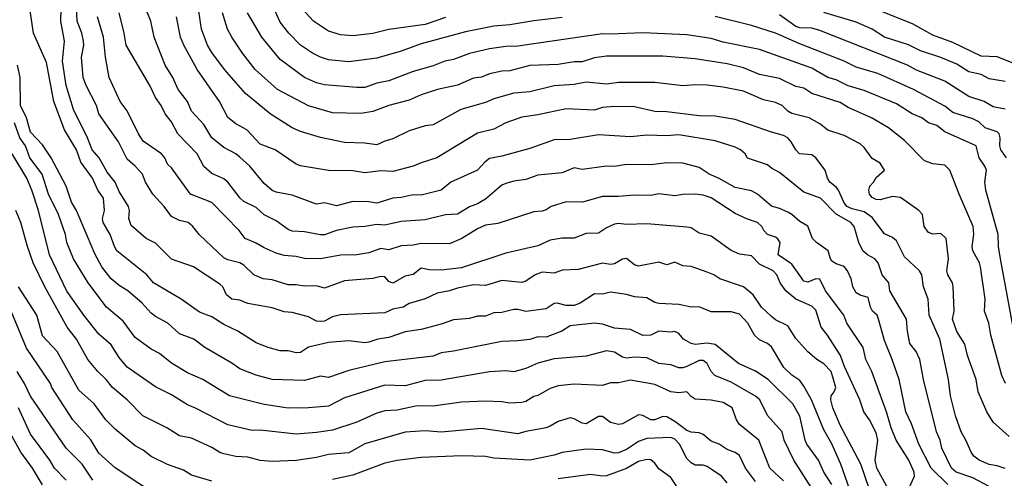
# Model space of a CAD drawing. Header units: metres. Extents: x -51132 to -49532, y -231222 to -229437.
# Tile 306 of 334: x -49938 to -49816, y -229841 to -229784. Entities that reach past the tile are written whole.
import ezdxf

# ---------------------------------------------------------------- set-up
doc = ezdxf.new("R2010")
doc.units = ezdxf.units.M
doc.layers.add('CONTOUR_INDEX', color=1, linetype='Continuous')
doc.layers.add('CONTOUR_INTER', color=3, linetype='Continuous')

msp = doc.modelspace()

# ---------------------------------------------------------------- linework, layer by layer
at = {"layer": 'CONTOUR_INDEX'}
for points, elevation in [([(-49832.45, -229841.76), (-49833.48, -229838.76), (-49836.08, -229833.92), (-49836.99, -229831.76), (-49837.24, -229830.76), (-49837.17, -229830.26), (-49836.79, -229829.76), (-49836.6, -229829.26), (-49837.2, -229827.26), (-49838.08, -229826.32), (-49838.98, -229825.76), (-49840.08, -229824.83), (-49841.58, -229823.18), (-49842.58, -229821.59), (-49844.08, -229820.86), (-49844.58, -229820.45), (-49845.85, -229819.26), (-49846.86, -229817.76), (-49848.08, -229816.75), (-49851.02, -229815.76), (-49851.75, -229815.26), (-49852.58, -229814.92), (-49854.58, -229814.24), (-49855.58, -229814.16), (-49856.58, -229813.69), (-49857.58, -229814), (-49858.58, -229813.67), (-49861.08, -229814.17), (-49861.58, -229814.03), (-49862.58, -229813.25), (-49863.08, -229813.33), (-49864.08, -229813.9), (-49864.58, -229813.97), (-49865.58, -229813.82), (-49868.58, -229814.59), (-49870.58, -229814.67), (-49871.58, -229815.06), (-49873.08, -229814.92), (-49873.91, -229815.26), (-49875.08, -229816.04), (-49875.58, -229816.23), (-49878.08, -229815.97), (-49880.08, -229816.58), (-49881.58, -229816.5), (-49883.58, -229816.91), (-49884.58, -229817.25), (-49886.08, -229817.55), (-49887.58, -229818.23), (-49889.58, -229818.82), (-49890.3, -229819.26), (-49891.58, -229819.54), (-49892.58, -229819.98), (-49898.08, -229820.23), (-49899.08, -229820.48), (-49900.08, -229820.99), (-49900.58, -229821.04), (-49901.08, -229820.99), (-49902.08, -229820.49), (-49904.08, -229819.94), (-49905.08, -229819.84), (-49906.58, -229819.36), (-49909.58, -229818.82), (-49910.58, -229818.41), (-49911.58, -229818.28), (-49912.25, -229817.76), (-49912.7, -229816.76), (-49913.08, -229816.43), (-49916.35, -229814.26), (-49919.08, -229813.33), (-49921.08, -229811.33), (-49922.21, -229810.76), (-49924.08, -229809.14), (-49924.37, -229808.26), (-49924.29, -229807.26), (-49924.4, -229806.76), (-49925.58, -229804.91), (-49926.08, -229803.75), (-49927.08, -229802.52), (-49928.06, -229800.76), (-49928.93, -229799.76), (-49929.51, -229798.26), (-49931.22, -229794.76), (-49932.16, -229791.76), (-49932.6, -229788.76), (-49932.34, -229786.26), (-49932.82, -229783.76), (-49932.76, -229782.26)], 60), ([(-49815.58, -229839.29), (-49816.58, -229838.96), (-49817.58, -229838.79), (-49818.83, -229838.26), (-49819.47, -229837.76), (-49819.8, -229837.26), (-49820.45, -229835.76), (-49821.05, -229834.76), (-49821.76, -229832.76), (-49822.38, -229830.26), (-49822.62, -229828.26), (-49823.68, -229823.26), (-49825.02, -229820.26), (-49825.15, -229818.26), (-49825.71, -229816.76), (-49825.93, -229815.26), (-49826.2, -229814.76), (-49828.08, -229813.03), (-49829.08, -229811.02), (-49829.58, -229810.62), (-49830.58, -229810.17), (-49832.08, -229808.13), (-49833.08, -229807.45), (-49834.58, -229807.06), (-49835.22, -229806.76), (-49835.63, -229806.26), (-49836.27, -229804.76), (-49836.58, -229804.36), (-49837.34, -229803.76), (-49837.63, -229803.26), (-49837.92, -229802.26), (-49839.07, -229800.76), (-49839.58, -229800.35), (-49841.13, -229800.26), (-49841.58, -229799.76), (-49842.13, -229798.76), (-49842.58, -229798.25), (-49843.08, -229797.97), (-49844.58, -229797.56), (-49849.08, -229795.98), (-49851.58, -229795.57), (-49853.58, -229795.53), (-49857.58, -229795.05), (-49859.08, -229795), (-49861.58, -229794.4), (-49864.08, -229794.37), (-49865.58, -229794.51), (-49866.58, -229794.81), (-49870.08, -229794.66), (-49873.58, -229795.4), (-49875.58, -229795.68), (-49877.58, -229796.38), (-49879.08, -229797.19), (-49881.08, -229797.66), (-49886.13, -229800.76), (-49888.08, -229801.35), (-49889.08, -229801.78), (-49891.58, -229802.45), (-49893.08, -229802.37), (-49895.08, -229802.59), (-49896.58, -229802.36), (-49899.58, -229802.31), (-49903.08, -229801.73), (-49903.58, -229801.52), (-49906.22, -229799.76), (-49908.08, -229799.05), (-49909.72, -229797.26), (-49911.08, -229796.51), (-49912.08, -229795.72), (-49913.13, -229793.76), (-49915.87, -229789.76), (-49917.55, -229786.76), (-49917.95, -229785.76), (-49918.46, -229783.26)], 65), ([(-49885.08, -229783.34), (-49887.58, -229784.2), (-49892.08, -229784.8), (-49894.08, -229785.33), (-49896.58, -229785.61), (-49898.08, -229785.49), (-49899.58, -229785.03), (-49901.43, -229783.76), (-49902.87, -229782.26)], 70), ([(-49815.58, -229794.69), (-49817.08, -229794.39), (-49818.2, -229793.76), (-49820.08, -229793.14), (-49823.08, -229791.24), (-49826.58, -229789.88), (-49827.72, -229789.26), (-49838.58, -229784.92), (-49839.58, -229784.65), (-49841.08, -229784.61), (-49841.58, -229784.44), (-49843.58, -229783)], 70), ([(-49846.58, -229840.91), (-49847.8, -229839.26), (-49848.58, -229837.66), (-49849.08, -229837.31), (-49850.08, -229836.94), (-49851.08, -229836.28), (-49852.08, -229835.92), (-49853.08, -229835.06), (-49853.58, -229834.88), (-49854.58, -229834.79), (-49855.08, -229834.58), (-49856.58, -229833.44), (-49857.58, -229832.87), (-49858.08, -229832.85), (-49859.08, -229833.25), (-49859.58, -229833.26), (-49860.58, -229832.72), (-49861.08, -229832.64), (-49863.08, -229833.76), (-49863.58, -229833.83), (-49864.58, -229833.58), (-49865.58, -229832.85), (-49866.08, -229832.86), (-49867.58, -229833.77), (-49868.08, -229833.66), (-49869.08, -229833.11), (-49869.58, -229833.02), (-49871.08, -229833.44), (-49872.08, -229834.06), (-49872.58, -229834.24), (-49875.08, -229834.7), (-49876.08, -229835.01), (-49880.58, -229834.32), (-49885.58, -229834.77), (-49887.58, -229834.61), (-49890.08, -229834.79), (-49895.08, -229836.22), (-49897.08, -229837.35), (-49899.58, -229837.54), (-49901.08, -229837.94), (-49903.58, -229838.32), (-49906.58, -229838.41), (-49908.08, -229838.28), (-49909.58, -229837.89), (-49911.08, -229837.82), (-49912.58, -229837.46), (-49913.08, -229837.32), (-49914.08, -229836.68), (-49916.58, -229835.53), (-49918.08, -229835.23), (-49919.66, -229834.26), (-49922.65, -229832.76), (-49924.58, -229830.78), (-49926.39, -229829.26), (-49927.2, -229828.26), (-49928.24, -229827.26), (-49929.47, -229825.76), (-49930.85, -229823.26), (-49932.02, -229821.76), (-49934.8, -229816.76), (-49936.24, -229813.76), (-49936.95, -229811.76), (-49937.77, -229808.76), (-49938.41, -229807.26)], 55), ([(-49935.08, -229841.31), (-49936.31, -229839.26), (-49937.79, -229837.26), (-49940.59, -229832.26)], 50)]:
    msp.add_lwpolyline(points, dxfattribs=dict(at, elevation=elevation))
at = {"layer": 'CONTOUR_INTER'}
for points, elevation in [([(-49834.56, -229842.76), (-49835.99, -229838.76), (-49837.08, -229836.23), (-49838.08, -229834.5), (-49839.61, -229830.76), (-49840.58, -229829.06), (-49841.08, -229828.36), (-49842.08, -229827.69), (-49843.05, -229826.76), (-49844.58, -229824.2), (-49845.08, -229823.79), (-49846.08, -229823.31), (-49846.71, -229822.76), (-49847.53, -229821.26), (-49848.58, -229820.13), (-49849.58, -229819.87), (-49852.08, -229819.85), (-49853.58, -229819.24), (-49854.58, -229819.29), (-49856.08, -229818.95), (-49858.58, -229818.82), (-49859.08, -229818.68), (-49860.08, -229818.1), (-49861.58, -229817.97), (-49862.58, -229817.69), (-49864.58, -229817.42), (-49865.58, -229817.65), (-49866.58, -229817.62), (-49868.35, -229818.76), (-49869.08, -229819.06), (-49870.08, -229819.05), (-49871.18, -229818.76), (-49871.58, -229818.8), (-49872.58, -229819.49), (-49875.08, -229819.83), (-49876.08, -229819.58), (-49876.58, -229819.58), (-49878.08, -229819.95), (-49879.08, -229819.98), (-49880.08, -229820.39), (-49881.08, -229820.37), (-49882.08, -229820.69), (-49884.08, -229820.86), (-49885.58, -229821.4), (-49888.08, -229822.04), (-49890.08, -229822.33), (-49892.08, -229823.04), (-49893.46, -229823.26), (-49894.58, -229823.63), (-49895.08, -229823.69), (-49897.08, -229823.43), (-49899.58, -229823.65), (-49902.08, -229824.23), (-49903.08, -229824.91), (-49903.58, -229824.93), (-49904.58, -229824.71), (-49905.58, -229824.67), (-49907.08, -229824.27), (-49908.58, -229823.7), (-49910.82, -229822.26), (-49912.58, -229821.44), (-49914.08, -229820.46), (-49915.58, -229819.9), (-49917.86, -229818.26), (-49921.32, -229816.26), (-49922.13, -229815.26), (-49925.85, -229812.26), (-49926.15, -229811.76), (-49926.68, -229810.26), (-49927.56, -229808.76), (-49927.63, -229808.26), (-49927.38, -229807.26), (-49927.51, -229805.76), (-49928.23, -229804.76), (-49928.87, -229803.26), (-49930.34, -229801.26), (-49930.87, -229799.76), (-49932.36, -229797.26), (-49933.7, -229793.76), (-49934.58, -229788.9), (-49936.19, -229785.26), (-49936.85, -229780.76)], 59), ([(-49830.08, -229841.89), (-49831.53, -229839.26), (-49831.71, -229838.26), (-49831.37, -229835.76), (-49831.58, -229834.85), (-49832.43, -229833.26), (-49833.14, -229832.26), (-49833.62, -229830.76), (-49835.58, -229826.54), (-49836.03, -229825.26), (-49837.64, -229822.76), (-49838.44, -229821.76), (-49839.08, -229819.64), (-49839.58, -229819.15), (-49841.57, -229818.26), (-49842.79, -229817.26), (-49843.52, -229816.26), (-49843.93, -229815.26), (-49844.37, -229814.76), (-49846.08, -229813.95), (-49847.08, -229812.9), (-49848.58, -229812.71), (-49849.58, -229812.25), (-49852.08, -229810.46), (-49853.58, -229810.09), (-49854.58, -229809.41), (-49855.08, -229809.33), (-49860.08, -229808.95), (-49862.58, -229809.02), (-49863.58, -229808.89), (-49864.08, -229808.97), (-49865.08, -229809.41), (-49866.08, -229810.09), (-49867.58, -229810.12), (-49869.08, -229810.71), (-49870.58, -229810.71), (-49872.08, -229810.94), (-49873.58, -229811.67), (-49877.58, -229812.59), (-49883.08, -229814.39), (-49885.58, -229814.68), (-49887.08, -229814.63), (-49888.08, -229814.42), (-49889.08, -229815.23), (-49890.08, -229815.41), (-49891.58, -229816.31), (-49892.08, -229816.1), (-49892.58, -229815.49), (-49893.08, -229815.45), (-49894.08, -229815.73), (-49897.58, -229816), (-49900.08, -229816.91), (-49901.08, -229816.61), (-49902.58, -229816.67), (-49903.58, -229816.48), (-49904.58, -229816.51), (-49906.58, -229815.9), (-49907.69, -229815.76), (-49908.84, -229815.26), (-49910.08, -229814.07), (-49910.58, -229813.76), (-49912.08, -229813.41), (-49912.58, -229813.15), (-49915.58, -229810.31), (-49916.41, -229809.26), (-49916.99, -229808.76), (-49918.08, -229808.51), (-49919.08, -229808.03), (-49919.98, -229806.76), (-49921.4, -229805.26), (-49922.29, -229803.76), (-49922.68, -229802.76), (-49923.57, -229801.76), (-49924.58, -229800.89), (-49925.64, -229798.76), (-49928.1, -229795.26), (-49928.4, -229794.26), (-49929.67, -229791.76), (-49930.06, -229790.76), (-49930.26, -229788.26), (-49929.97, -229786.76), (-49929.99, -229786.26), (-49930.21, -229785.26), (-49930.79, -229783.76), (-49930.89, -229781.26)], 61), ([(-49870.58, -229783.32), (-49874.08, -229783.74), (-49877.08, -229784.22), (-49879.08, -229784.38), (-49882.58, -229785.12), (-49888.08, -229786.61), (-49890.58, -229787.5), (-49893.58, -229788.36), (-49897.08, -229788.83), (-49899.58, -229788.56), (-49900.58, -229788.25), (-49901.58, -229787.76), (-49903.06, -229786.76), (-49904.5, -229785.26), (-49905.58, -229783.89), (-49906.79, -229781.26)], 69), ([(-49814.58, -229788.98), (-49816.58, -229788.2), (-49818.58, -229788.13), (-49822.08, -229786.43), (-49824.58, -229785.52), (-49827.08, -229784.09), (-49832.58, -229781.91)], 72), ([(-49827.54, -229841.76), (-49826.85, -229840.26), (-49826.87, -229839.76), (-49827.54, -229838.26), (-49829.12, -229835.76), (-49829.75, -229834.26), (-49830.3, -229832.26), (-49831.21, -229829.76), (-49832.15, -229827.26), (-49832.87, -229825.76), (-49833.19, -229824.26), (-49835.24, -229821.26), (-49835.61, -229820.26), (-49837.87, -229817.26), (-49838.58, -229815.78), (-49839.08, -229815.75), (-49840.08, -229816.15), (-49840.58, -229816.03), (-49842.08, -229813.94), (-49843.75, -229812.76), (-49843.5, -229811.26), (-49843.85, -229810.76), (-49844.08, -229810.57), (-49845.08, -229810.24), (-49845.56, -229809.76), (-49845.79, -229809.26), (-49846.32, -229808.76), (-49847.58, -229808.37), (-49849.08, -229807.66), (-49852.08, -229805.71), (-49853.08, -229805.37), (-49854.08, -229805.24), (-49855.58, -229805.28), (-49856.58, -229805.46), (-49858.58, -229805.2), (-49859.58, -229805.41), (-49861.58, -229805.36), (-49863.58, -229805.55), (-49865.58, -229805.54), (-49868.04, -229806.26), (-49870.08, -229806.22), (-49871.95, -229806.76), (-49872.58, -229807.19), (-49873.08, -229807.36), (-49874.08, -229807.46), (-49878.58, -229808.89), (-49880.08, -229809.09), (-49881.08, -229809.54), (-49883.04, -229810.76), (-49884.58, -229811.42), (-49888.08, -229811.37), (-49889.08, -229811.59), (-49890.58, -229811.66), (-49892.08, -229812.17), (-49893.08, -229812.01), (-49894.58, -229812.53), (-49896.08, -229812.76), (-49898.08, -229812.81), (-49900.58, -229813.29), (-49902.58, -229813.23), (-49903.58, -229812.98), (-49905.08, -229812.88), (-49906.08, -229812.58), (-49907.58, -229811.92), (-49908.58, -229811.31), (-49909.94, -229810.76), (-49910.67, -229809.76), (-49914.08, -229806.27), (-49916.7, -229805.26), (-49919.08, -229801.99), (-49919.58, -229801.53), (-49919.92, -229800.76), (-49920.3, -229800.26), (-49922.58, -229798.66), (-49923.19, -229797.76), (-49924.58, -229794.92), (-49925.46, -229793.76), (-49926.83, -229790.76), (-49927.27, -229788.26), (-49927.52, -229785.76), (-49928.26, -229783.26)], 62), ([(-49822.68, -229841.26), (-49824.78, -229839.26), (-49826.29, -229836.26), (-49827.22, -229833.76), (-49827.92, -229832.26), (-49828.74, -229828.26), (-49829.6, -229825.76), (-49830.58, -229823.39), (-49831.31, -229820.76), (-49831.49, -229820.26), (-49832.04, -229819.76), (-49832.31, -229819.26), (-49832.58, -229818.07), (-49833.58, -229817.79), (-49834.08, -229817.48), (-49834.5, -229816.76), (-49834.68, -229815.76), (-49835.14, -229814.76), (-49835.58, -229814.23), (-49836.58, -229813.88), (-49837.08, -229813.55), (-49837.28, -229813.26), (-49837.54, -229812.26), (-49839.01, -229811.26), (-49839.5, -229810.76), (-49840.08, -229809.21), (-49841.08, -229808.65), (-49842.08, -229807.76), (-49842.58, -229807.48), (-49843.58, -229807.02), (-49844.58, -229806.73), (-49846.32, -229805.26), (-49847.08, -229804.83), (-49849.08, -229804.41), (-49851.08, -229803.29), (-49852.34, -229802.76), (-49853.58, -229801.94), (-49855.58, -229801.4), (-49857.58, -229801.36), (-49859.58, -229801.62), (-49862.58, -229801.56), (-49864.08, -229801.83), (-49865.08, -229801.77), (-49868.08, -229802.17), (-49869.08, -229802), (-49870.58, -229802.61), (-49873.58, -229802.87), (-49875.08, -229803.44), (-49876.58, -229803.64), (-49877.58, -229803.92), (-49878.08, -229804.13), (-49880.08, -229805.86), (-49881.08, -229806.44), (-49882.08, -229806.81), (-49883.58, -229807.71), (-49885.08, -229807.81), (-49887.58, -229808.44), (-49890.58, -229808.63), (-49892.58, -229809.1), (-49893.58, -229809.01), (-49895.08, -229809.27), (-49896.58, -229809.35), (-49898.58, -229809.76), (-49900.08, -229810.31), (-49900.58, -229810.31), (-49902.58, -229809.91), (-49904.08, -229809.82), (-49904.58, -229809.63), (-49906.08, -229808.57), (-49907.58, -229807.83), (-49908.58, -229806.91), (-49910.08, -229806.17), (-49910.56, -229805.76), (-49912.08, -229803.74), (-49912.58, -229803.35), (-49914.08, -229802.7), (-49915.08, -229801.82), (-49915.87, -229800.26), (-49918.27, -229797.76), (-49919.08, -229796.27), (-49919.86, -229795.26), (-49920.34, -229794.26), (-49921.06, -229793.26), (-49921.78, -229791.76), (-49924.7, -229786.76), (-49924.94, -229785.26), (-49925.59, -229782.76)], 63), ([(-49817.58, -229841.51), (-49819.58, -229840.46), (-49821.65, -229839.76), (-49822.26, -229839.26), (-49823.43, -229836.76), (-49823.66, -229835.76), (-49824.12, -229834.76), (-49825.73, -229828.26), (-49826.18, -229825.76), (-49826.62, -229824.76), (-49827.41, -229823.76), (-49827.71, -229822.26), (-49827.83, -229820.76), (-49829.9, -229817.26), (-49830.02, -229816.26), (-49830.84, -229815.26), (-49831.33, -229813.76), (-49831.76, -229813.26), (-49832.66, -229812.76), (-49833.24, -229812.26), (-49833.73, -229811.26), (-49834.31, -229809.26), (-49834.73, -229808.76), (-49836.58, -229807.75), (-49838.49, -229805.76), (-49840.58, -229804.99), (-49843.58, -229802.55), (-49844.58, -229802.04), (-49845.08, -229801.6), (-49847.58, -229800.77), (-49847.87, -229800.26), (-49848.43, -229799.76), (-49849.08, -229799.43), (-49851.58, -229798.64), (-49856.08, -229797.87), (-49857.58, -229798.01), (-49860.08, -229797.94), (-49862.08, -229798.12), (-49866.08, -229797.88), (-49869.58, -229798.45), (-49871.58, -229798.52), (-49874.58, -229799.58), (-49878.08, -229800.54), (-49879.58, -229800.84), (-49880.19, -229801.26), (-49881.08, -229802.26), (-49884.39, -229803.76), (-49885.58, -229804.76), (-49888.08, -229805.36), (-49889.08, -229805.34), (-49890.58, -229805.68), (-49891.58, -229805.75), (-49893.58, -229806.38), (-49894.58, -229806.19), (-49896.58, -229806.17), (-49898.58, -229806.7), (-49900.08, -229806.31), (-49901.08, -229806.5), (-49904.08, -229805.36), (-49906.08, -229805), (-49906.58, -229804.78), (-49907.58, -229803.94), (-49909.34, -229801.76), (-49910.58, -229800.64), (-49911.08, -229800.24), (-49912.58, -229799.46), (-49914.08, -229798.25), (-49915.08, -229796.62), (-49916.58, -229794.93), (-49917.08, -229793.76), (-49918.23, -229792.26), (-49918.89, -229790.76), (-49919.87, -229789.26), (-49921.21, -229785.76), (-49921.63, -229783.76), (-49922.26, -229782.26)], 64), ([(-49815.08, -229835.31), (-49817.08, -229833.54), (-49817.86, -229832.26), (-49818.94, -229829.76), (-49819.2, -229828.26), (-49820.27, -229825.26), (-49820.58, -229823.87), (-49821.58, -229822.3), (-49822.12, -229820.76), (-49821.92, -229819.76), (-49822.05, -229816.76), (-49822.12, -229816.26), (-49822.72, -229815.26), (-49822.84, -229814.76), (-49822.61, -229813.26), (-49822.89, -229810.76), (-49823.58, -229810.15), (-49824.58, -229810.2), (-49825.08, -229810.02), (-49825.65, -229809.26), (-49825.86, -229807.76), (-49826.31, -229807.26), (-49828.58, -229805.65), (-49829.58, -229805.54), (-49831.08, -229805.94), (-49831.58, -229805.9), (-49832.08, -229805.65), (-49832.41, -229805.26), (-49832.51, -229804.76), (-49832.4, -229804.26), (-49831.92, -229803.76), (-49831.58, -229803.16), (-49830.58, -229802.29), (-49831.08, -229801.39), (-49832.08, -229800.81), (-49833.08, -229799.45), (-49833.58, -229799.01), (-49835.58, -229797.98), (-49837.58, -229797.31), (-49838.58, -229796.53), (-49839.9, -229795.76), (-49842.08, -229795.23), (-49842.58, -229794.93), (-49843.27, -229794.26), (-49844.08, -229793.86), (-49845.58, -229793.55), (-49848.08, -229792.48), (-49850.58, -229791.97), (-49852.58, -229791.72), (-49854.08, -229791.68), (-49855.58, -229791.82), (-49859.08, -229791.37), (-49863.58, -229791.39), (-49865.08, -229791.61), (-49867.58, -229791.34), (-49869.08, -229791.65), (-49871.58, -229791.82), (-49874.58, -229792.53), (-49876.58, -229792.72), (-49879.08, -229793.42), (-49880.08, -229793.87), (-49883.14, -229794.76), (-49886.58, -229796.66), (-49887.58, -229796.75), (-49889.58, -229797.4), (-49891.58, -229798.39), (-49892.58, -229798.66), (-49893.58, -229799.14), (-49895.08, -229798.93), (-49897.58, -229798.85), (-49900.58, -229798.22), (-49903.08, -229797.47), (-49904.08, -229797), (-49906.81, -229795.26), (-49909.9, -229792.76), (-49912.51, -229789.76), (-49914.08, -229787.66), (-49914.6, -229786.76), (-49915.33, -229784.76), (-49915.72, -229782.26)], 66), ([(-49815.53, -229828.76), (-49815.98, -229827.76), (-49817.35, -229822.76), (-49817.6, -229821.26), (-49818.14, -229819.76), (-49818.08, -229818.26), (-49818.65, -229814.26), (-49818.77, -229813.76), (-49819.58, -229812.28), (-49819.67, -229811.76), (-49819.47, -229810.26), (-49819.56, -229809.26), (-49821.3, -229805.26), (-49822.44, -229802.26), (-49823.08, -229801.63), (-49824.58, -229801.48), (-49825.58, -229801.12), (-49828.08, -229798.6), (-49830.08, -229797), (-49832.19, -229795.76), (-49835.08, -229794.5), (-49836.08, -229793.89), (-49839.58, -229792.77), (-49840.58, -229792.09), (-49841.58, -229791.89), (-49843.58, -229790.89), (-49846.08, -229790.4), (-49848.08, -229789.56), (-49850.08, -229789.09), (-49854.08, -229788.44), (-49858.08, -229788.14), (-49865.08, -229788.13), (-49866.58, -229788.31), (-49868.08, -229788.82), (-49869.08, -229788.83), (-49871.08, -229789.14), (-49874.58, -229789.27), (-49877.08, -229789.94), (-49878.08, -229790), (-49879.58, -229790.32), (-49880.58, -229790.72), (-49881.58, -229790.87), (-49883.58, -229791.72), (-49886.07, -229792.26), (-49888.08, -229792.91), (-49889.58, -229793.57), (-49892.08, -229794.25), (-49894.08, -229795.01), (-49895.58, -229795.25), (-49899.08, -229795.16), (-49902.08, -229794.3), (-49905.93, -229792.26), (-49908.7, -229789.76), (-49910.25, -229787.76), (-49911.58, -229785.76), (-49912.11, -229784.76), (-49912.73, -229782.76)], 67), ([(-49814.2, -229823.76), (-49816.17, -229813.26), (-49816.4, -229811.76), (-49816.45, -229810.26), (-49817.98, -229804.76), (-49818.12, -229803.76), (-49817.92, -229802.26), (-49818.1, -229801.76), (-49818.79, -229800.76), (-49819.19, -229799.26), (-49823.08, -229797.5), (-49824.08, -229796.74), (-49825.08, -229796.38), (-49825.91, -229795.76), (-49827.12, -229795.26), (-49829.08, -229794.03), (-49833.08, -229792.39), (-49835.08, -229791.82), (-49836.58, -229791.06), (-49837.58, -229790.75), (-49839.58, -229789.61), (-49846.08, -229787.29), (-49850.58, -229786.39), (-49852.08, -229785.95), (-49855.08, -229785.48), (-49860.58, -229785.21), (-49864.58, -229785.4), (-49865.58, -229785.34), (-49876.08, -229786.87), (-49877.58, -229786.91), (-49879.58, -229787.23), (-49882.08, -229787.81), (-49884.08, -229788.53), (-49885.13, -229788.76), (-49886.58, -229789.33), (-49889.08, -229790.03), (-49892.08, -229791.17), (-49893.58, -229791.48), (-49895.08, -229792), (-49896.08, -229792.03), (-49900.08, -229791.68), (-49901.08, -229791.42), (-49902.58, -229790.77), (-49905.58, -229788.52), (-49907.84, -229785.76), (-49909.64, -229782.76)], 68), ([(-49815.42, -229800.76), (-49816.12, -229799.76), (-49816.23, -229799.26), (-49816.2, -229798.26), (-49816.34, -229797.76), (-49816.58, -229797.53), (-49818.08, -229797), (-49818.87, -229796.26), (-49819.58, -229795.88), (-49822.08, -229795.12), (-49823.08, -229794.32), (-49826.95, -229792.26), (-49831.41, -229790.26), (-49834.08, -229789.47), (-49835.58, -229788.75), (-49841.08, -229786.6), (-49844.08, -229785.28), (-49847.08, -229784.3), (-49851.58, -229783.18)], 69), ([(-49815.58, -229791.26), (-49817.58, -229790.95), (-49818.58, -229790.41), (-49820.08, -229790.05), (-49821.58, -229789.13), (-49823.58, -229788.3), (-49826.08, -229787.48), (-49827.58, -229786.7), (-49830.58, -229785.76), (-49832.08, -229784.77), (-49834.08, -229783.91), (-49838.08, -229782.69)], 71), ([(-49837.12, -229841.26), (-49838.08, -229839.76), (-49838.75, -229838.26), (-49840.22, -229836.26), (-49840.43, -229835.76), (-49841.08, -229832.78), (-49841.96, -229831.26), (-49845.01, -229828.26), (-49846.58, -229827.23), (-49848.68, -229826.26), (-49851.58, -229823.9), (-49852.58, -229823.74), (-49854.08, -229823.91), (-49854.58, -229823.8), (-49855.51, -229823.26), (-49856.08, -229822.52), (-49856.58, -229822.31), (-49857.08, -229822.38), (-49858.58, -229822.26), (-49859.58, -229822.75), (-49860.58, -229822.8), (-49862.08, -229822.06), (-49864.08, -229821.89), (-49865.58, -229821.38), (-49866.58, -229821.26), (-49869.58, -229821.57), (-49870.63, -229822.26), (-49872.58, -229822.99), (-49873.58, -229822.97), (-49874.58, -229823.28), (-49876.08, -229823.47), (-49878.08, -229823.54), (-49884.08, -229824.73), (-49885.58, -229824.92), (-49886.58, -229825.37), (-49892.58, -229826.04), (-49897.08, -229827.12), (-49899.58, -229827.99), (-49900.58, -229827.85), (-49902.58, -229828.37), (-49906.58, -229828.24), (-49908.58, -229827.71), (-49910.58, -229826.93), (-49911.58, -229826.22), (-49914.93, -229824.26), (-49916.29, -229823.26), (-49918.08, -229822.6), (-49919.54, -229821.26), (-49921.08, -229820.41), (-49921.58, -229820.01), (-49922.71, -229818.76), (-49924.5, -229817.26), (-49925.58, -229816.59), (-49926.58, -229815.75), (-49927.71, -229814.26), (-49928.58, -229812.66), (-49930.85, -229807.26), (-49931.5, -229806.26), (-49932.15, -229804.26), (-49934.03, -229800.76), (-49935.08, -229799.13), (-49936.58, -229797.54), (-49937.07, -229795.76), (-49937.84, -229794.26), (-49937.85, -229790.76), (-49938.2, -229789.26)], 58), ([(-49838.08, -229844.08), (-49841.82, -229838.26), (-49843.01, -229835.76), (-49843.26, -229834.76), (-49845.08, -229832.73), (-49846.04, -229830.76), (-49846.58, -229830.33), (-49849.58, -229828.58), (-49851.61, -229827.76), (-49852.06, -229827.26), (-49852.58, -229826.26), (-49853.08, -229825.88), (-49853.58, -229825.88), (-49855.08, -229826.65), (-49855.58, -229826.8), (-49856.08, -229826.78), (-49857.08, -229826.41), (-49858.58, -229826.26), (-49860.08, -229825.54), (-49861.58, -229825.46), (-49862.58, -229825.59), (-49863.08, -229825.47), (-49864.08, -229824.86), (-49865.08, -229824.71), (-49867.58, -229825.37), (-49871.58, -229825.7), (-49873.58, -229826.21), (-49875.08, -229826.88), (-49876.58, -229827.3), (-49877.58, -229827.18), (-49879.58, -229827.28), (-49885.58, -229828.33), (-49887.58, -229828.37), (-49890.08, -229829.03), (-49892.58, -229828.97), (-49897.58, -229830.54), (-49899.58, -229831.56), (-49902.08, -229831.77), (-49904.58, -229831.82), (-49907.58, -229831.34), (-49911.88, -229830.26), (-49915.17, -229828.26), (-49917.08, -229827.42), (-49919.08, -229826.21), (-49920.58, -229825.02), (-49921.58, -229824.47), (-49923.58, -229823.03), (-49925.08, -229820.99), (-49927.14, -229819.26), (-49929.41, -229816.26), (-49931.22, -229813.26), (-49932.07, -229811.26), (-49932.22, -229810.26), (-49933.12, -229807.76), (-49934.36, -229805.26), (-49935.15, -229802.76), (-49936.68, -229800.76), (-49937.2, -229799.26), (-49937.92, -229798.26), (-49938.58, -229796.4)], 57), ([(-49843.08, -229840.82), (-49844.78, -229839.26), (-49846.18, -229835.76), (-49848.58, -229833.83), (-49848.92, -229833.26), (-49849.47, -229831.76), (-49850.58, -229831.09), (-49852.08, -229830.82), (-49854.08, -229830.67), (-49854.58, -229830.35), (-49855.08, -229829.79), (-49856.08, -229829.89), (-49857.08, -229829.79), (-49859.08, -229828.87), (-49862.08, -229828.33), (-49863.58, -229828.65), (-49864.58, -229828.66), (-49865.58, -229829), (-49869.08, -229828.81), (-49871.08, -229829.04), (-49872.08, -229829.35), (-49873.58, -229830.23), (-49874.08, -229830.35), (-49875.08, -229830.96), (-49875.58, -229831.11), (-49877.08, -229831.17), (-49878.08, -229831), (-49880.08, -229830.94), (-49883.08, -229831.07), (-49886.58, -229831.54), (-49888.58, -229831.53), (-49891.08, -229832.06), (-49892.58, -229832.14), (-49893.58, -229832.41), (-49896.08, -229833.53), (-49899.08, -229834.53), (-49901.08, -229834.84), (-49903.58, -229835.03), (-49908.08, -229834.52), (-49909.08, -229834.56), (-49912.08, -229833.87), (-49916.08, -229831.79), (-49917.08, -229831.4), (-49919.08, -229830.16), (-49921.08, -229829.15), (-49924.58, -229826.73), (-49925.58, -229825.51), (-49926.58, -229823.94), (-49928.08, -229822.64), (-49929.96, -229820.26), (-49932.08, -229817.28), (-49934.2, -229812.76), (-49935.59, -229807.26), (-49936.41, -229804.76), (-49937.04, -229803.26), (-49938.85, -229800.26)], 56), ([(-49914.08, -229840.85), (-49916.58, -229840.13), (-49917.58, -229839.48), (-49919.58, -229838.78), (-49921.58, -229837.79), (-49922.58, -229837), (-49923.58, -229836.47), (-49926.08, -229834.42), (-49927.21, -229833.26), (-49928.69, -229831.26), (-49930.58, -229829.59), (-49933.27, -229824.76), (-49935.08, -229822.84), (-49935.79, -229820.26), (-49938.08, -229816.76)], 54), ([(-49920.08, -229843.18), (-49926.08, -229839.22), (-49928.08, -229837.37), (-49929.08, -229835.74), (-49931.34, -229833.26), (-49933.91, -229829.26), (-49934.11, -229828.76), (-49937.08, -229824.34), (-49939.17, -229819.26)], 53), ([(-49928.86, -229840.76), (-49930.16, -229838.76), (-49932.17, -229836.76), (-49936.58, -229830.33), (-49937.32, -229828.76), (-49938.25, -229827.26)], 52), ([(-49932.14, -229840.76), (-49933.58, -229839.25), (-49934.18, -229838.26), (-49936.58, -229835.04), (-49938.08, -229831.76)], 51), ([(-49850.08, -229841.08), (-49850.79, -229840.26), (-49852.08, -229839.36), (-49852.58, -229839.03), (-49853.08, -229838.89), (-49854.08, -229838.88), (-49854.58, -229838.6), (-49855.08, -229838.06), (-49856.03, -229836.26), (-49856.58, -229835.65), (-49857.08, -229835.46), (-49860.08, -229835.58), (-49861.08, -229835.94), (-49862.58, -229836.94), (-49863.58, -229837.35), (-49864.08, -229837.37), (-49865.58, -229836.98), (-49867.58, -229836.91), (-49870.58, -229837.29), (-49871.58, -229837.65), (-49874.58, -229838.25), (-49879.08, -229838.01), (-49880.08, -229837.81), (-49883.08, -229837.73), (-49888.08, -229837.94), (-49891.08, -229838.31), (-49892.58, -229838.63), (-49896.58, -229840.13), (-49899.08, -229840.65)], 54), ([(-49856.08, -229841.91), (-49857.08, -229840.41), (-49858.58, -229839.32), (-49859.08, -229838.63), (-49859.58, -229838.23), (-49860.08, -229838.17), (-49861.08, -229838.43), (-49862.58, -229839.31), (-49865.08, -229840.19), (-49865.58, -229840.23), (-49867.08, -229840.03), (-49871.08, -229840.59)], 53)]:
    msp.add_lwpolyline(points, dxfattribs=dict(at, elevation=elevation))

doc.saveas('drawing.dxf')
